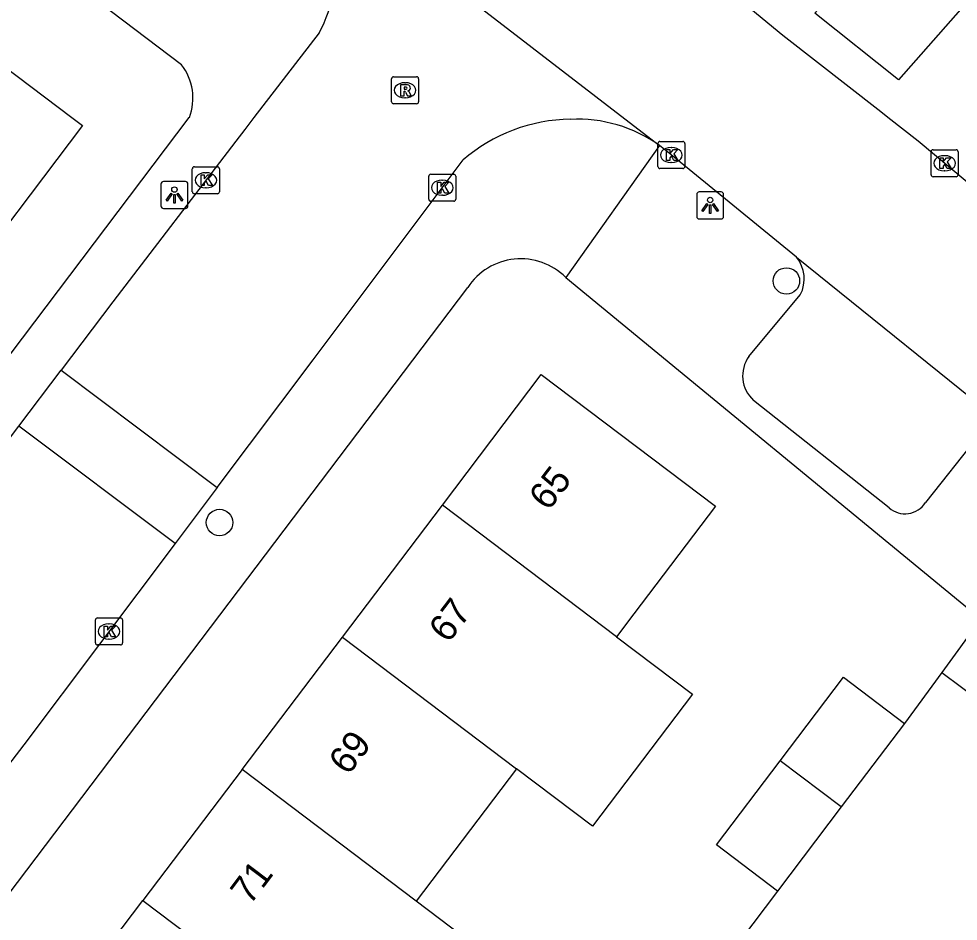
# Model space of a CAD drawing. Extents: x 159040 to 160094, y 381214 to 382518.
# Drawn here: x 159405.08 to 159439.83, y 381970.26 to 382003.65 of the extents above; entities that cross this region are included whole.
import ezdxf

# ---------------------------------------------------------------- set-up
doc = ezdxf.new("R2010")
doc.units = 0
for name, color, linetype in [('IMGEO_Boom', 7, 'Continuous'), ('IMGEO_Kolk', 7, 'Continuous'), ('IMGEO_Lichtpunt', 7, 'Continuous'), ('IMGEO_Pand', 7, 'Continuous'), ('IMGEO_Pand_nummerreeks', 7, 'Continuous'), ('IMGEO_Rijbaan_lokaal_open', 7, 'Continuous'), ('IMGEO_Rioolput', 7, 'Continuous'), ('IMGEO_Voetpad_open', 7, 'Continuous')]:
    doc.layers.add(name, color=color, linetype=linetype)

msp = doc.modelspace()

# ---------------------------------------------------------------- linework, layer by layer
at = {"layer": 'IMGEO_Boom'}
for centre in [(159433.47, 381993.953), (159412.501, 381985.013)]:
    msp.add_circle(centre, 0.489, dxfattribs=at)
at = {"layer": 'IMGEO_Kolk'}
for p, q in [((159428.714, 381998.187), (159428.714, 381999.039)), ((159428.789, 381999.113), (159429.641, 381999.113)), ((159429.202, 381998.893), (159429.227, 381998.893)), ((159429.715, 381999.039), (159429.715, 381998.187)), ((159438.897, 381998.809), (159439.749, 381998.809)), ((159438.822, 381997.883), (159438.822, 381998.735)), ((159439.31, 381998.589), (159439.335, 381998.589)), ((159439.823, 381998.735), (159439.823, 381997.883)), ((159411.495, 381997.253), (159411.495, 381998.105)), ((159411.57, 381998.179), (159412.422, 381998.179)), ((159412.496, 381998.105), (159412.496, 381997.253)), ((159429.641, 381998.113), (159428.789, 381998.113)), ((159429.225, 381998.333), (159429.2, 381998.333)), ((159411.983, 381997.959), (159412.008, 381997.959)), ((159420.24, 381996.977), (159420.24, 381997.829)), ((159420.315, 381997.903), (159421.167, 381997.903)), ((159421.241, 381997.829), (159421.241, 381996.977)), ((159439.749, 381997.809), (159438.897, 381997.809)), ((159439.333, 381998.029), (159439.308, 381998.029)), ((159420.728, 381997.683), (159420.753, 381997.683)), ((159412.422, 381997.179), (159411.57, 381997.179)), ((159412.006, 381997.399), (159411.981, 381997.399)), ((159420.751, 381997.123), (159420.726, 381997.123)), ((159421.167, 381996.903), (159420.315, 381996.903)), ((159407.986, 381981.483), (159408.838, 381981.483)), ((159407.911, 381980.557), (159407.911, 381981.409)), ((159408.399, 381981.263), (159408.424, 381981.263)), ((159408.912, 381981.409), (159408.912, 381980.557)), ((159408.838, 381980.483), (159407.986, 381980.483)), ((159408.422, 381980.703), (159408.397, 381980.703))]:
    msp.add_line(p, q, dxfattribs=at)
for points in [[(159428.714, 381998.187), (159428.714, 381999.039)], [(159428.789, 381999.113), (159429.641, 381999.113)], [(159429.035, 381998.813), (159429.158, 381998.813), (159429.158, 381998.662), (159429.288, 381998.813), (159429.452, 381998.813), (159429.306, 381998.662), (159429.459, 381998.413), (159429.307, 381998.413), (159429.222, 381998.577), (159429.158, 381998.51), (159429.158, 381998.413), (159429.035, 381998.413), (159429.035, 381998.813)], [(159429.715, 381999.039), (159429.715, 381998.187)], [(159438.897, 381998.809), (159439.749, 381998.809)], [(159438.822, 381997.883), (159438.822, 381998.735)], [(159439.143, 381998.509), (159439.266, 381998.509), (159439.266, 381998.358), (159439.396, 381998.509), (159439.56, 381998.509), (159439.414, 381998.358), (159439.567, 381998.109), (159439.415, 381998.109), (159439.33, 381998.273), (159439.266, 381998.206), (159439.266, 381998.109), (159439.143, 381998.109), (159439.143, 381998.509)], [(159439.823, 381998.735), (159439.823, 381997.883)], [(159411.495, 381997.253), (159411.495, 381998.105)], [(159411.57, 381998.179), (159412.422, 381998.179)], [(159412.496, 381998.105), (159412.496, 381997.253)], [(159429.641, 381998.113), (159428.789, 381998.113)], [(159411.816, 381997.879), (159411.939, 381997.879), (159411.939, 381997.728), (159412.069, 381997.879), (159412.233, 381997.879), (159412.087, 381997.728), (159412.24, 381997.479), (159412.088, 381997.479), (159412.003, 381997.643), (159411.939, 381997.576), (159411.939, 381997.479), (159411.816, 381997.479), (159411.816, 381997.879)], [(159420.24, 381996.977), (159420.24, 381997.829)], [(159420.315, 381997.903), (159421.167, 381997.903)], [(159421.241, 381997.829), (159421.241, 381996.977)], [(159439.749, 381997.809), (159438.897, 381997.809)], [(159420.561, 381997.603), (159420.684, 381997.603), (159420.684, 381997.452), (159420.814, 381997.603), (159420.978, 381997.603), (159420.832, 381997.452), (159420.985, 381997.203), (159420.833, 381997.203), (159420.748, 381997.367), (159420.684, 381997.3), (159420.684, 381997.203), (159420.561, 381997.203), (159420.561, 381997.603)], [(159412.422, 381997.179), (159411.57, 381997.179)], [(159421.167, 381996.903), (159420.315, 381996.903)], [(159407.986, 381981.483), (159408.838, 381981.483)], [(159407.911, 381980.557), (159407.911, 381981.409)], [(159408.232, 381981.183), (159408.355, 381981.183), (159408.355, 381981.032), (159408.485, 381981.183), (159408.649, 381981.183), (159408.503, 381981.032), (159408.656, 381980.783), (159408.504, 381980.783), (159408.419, 381980.947), (159408.355, 381980.88), (159408.355, 381980.783), (159408.232, 381980.783), (159408.232, 381981.183)], [(159408.912, 381981.409), (159408.912, 381980.557)], [(159408.838, 381980.483), (159407.986, 381980.483)]]:
    msp.add_lwpolyline(points, dxfattribs=at)
for centre, start, end in [((159428.791, 381999.037), 91.552, 178.448), ((159428.791, 381999.037), 91.552, 178.448), ((159429.639, 381999.037), 1.552, 88.448), ((159429.639, 381999.037), 1.552, 88.448), ((159438.899, 381998.733), 91.552, 178.448), ((159438.899, 381998.733), 91.552, 178.448), ((159439.747, 381998.733), 1.552, 88.448), ((159439.747, 381998.733), 1.552, 88.448), ((159411.572, 381998.103), 91.552, 178.448), ((159411.572, 381998.103), 91.552, 178.448), ((159412.42, 381998.103), 1.552, 88.448), ((159412.42, 381998.103), 1.552, 88.448), ((159428.791, 381998.189), 181.552, 268.448), ((159428.791, 381998.189), 181.552, 268.448), ((159429.639, 381998.189), 271.552, 358.448), ((159429.639, 381998.189), 271.552, 358.448), ((159420.317, 381997.827), 91.552, 178.448), ((159420.317, 381997.827), 91.552, 178.448), ((159421.165, 381997.827), 1.552, 88.448), ((159421.165, 381997.827), 1.552, 88.448), ((159438.899, 381997.885), 181.552, 268.448), ((159438.899, 381997.885), 181.552, 268.448), ((159439.747, 381997.885), 271.552, 358.448), ((159439.747, 381997.885), 271.552, 358.448), ((159411.572, 381997.255), 181.552, 268.448), ((159411.572, 381997.255), 181.552, 268.448), ((159412.42, 381997.255), 271.552, 358.448), ((159412.42, 381997.255), 271.552, 358.448), ((159420.317, 381996.979), 181.552, 268.448), ((159420.317, 381996.979), 181.552, 268.448), ((159421.165, 381996.979), 271.552, 358.448), ((159421.165, 381996.979), 271.552, 358.448), ((159407.988, 381981.407), 91.552, 178.448), ((159407.988, 381981.407), 91.552, 178.448), ((159408.836, 381981.407), 1.552, 88.448), ((159408.836, 381981.407), 1.552, 88.448), ((159407.988, 381980.559), 181.552, 268.448), ((159407.988, 381980.559), 181.552, 268.448), ((159408.836, 381980.559), 271.552, 358.448), ((159408.836, 381980.559), 271.552, 358.448)]:
    msp.add_arc(centre, 0.0765, start, end, dxfattribs=at)
for centre, major_axis, ratio, start_param, end_param in [((159429.201, 381998.613), (-0.387, 0.002), 0.722429, 4.712389, 7.853982), ((159429.226, 381998.613), (-0.39, 0.002), 0.717154, 1.570796, 4.712389), ((159439.309, 381998.309), (-0.387, 0.002), 0.722429, 4.712389, 7.853982), ((159439.334, 381998.309), (-0.39, 0.002), 0.717154, 1.570796, 4.712389), ((159411.982, 381997.679), (-0.387, 0.002), 0.722429, 4.712389, 7.853982), ((159412.007, 381997.679), (-0.39, 0.002), 0.717154, 1.570796, 4.712389), ((159420.727, 381997.403), (-0.387, 0.002), 0.722429, 4.712389, 7.853982), ((159420.752, 381997.403), (-0.39, 0.002), 0.717154, 1.570796, 4.712389), ((159408.398, 381980.983), (-0.387, 0.002), 0.722429, 4.712389, 7.853982), ((159408.423, 381980.983), (-0.39, 0.002), 0.717154, 1.570796, 4.712389)]:
    msp.add_ellipse(centre, major_axis=major_axis, ratio=ratio, start_param=start_param, end_param=end_param, dxfattribs=at)
at = {"layer": 'IMGEO_Lichtpunt'}
for p, q in [((159410.335, 381997.537), (159410.335, 381996.73)), ((159410.335, 381997.537), (159410.335, 381996.73)), ((159411.237, 381997.632), (159410.429, 381997.632)), ((159411.237, 381997.632), (159410.429, 381997.632)), ((159411.331, 381996.73), (159411.331, 381997.537)), ((159411.331, 381996.73), (159411.331, 381997.537)), ((159430.152, 381997.15), (159430.152, 381996.343)), ((159430.152, 381997.15), (159430.152, 381996.343)), ((159431.054, 381997.245), (159430.246, 381997.245)), ((159431.054, 381997.245), (159430.246, 381997.245)), ((159431.148, 381996.343), (159431.148, 381997.15)), ((159431.148, 381996.343), (159431.148, 381997.15)), ((159410.429, 381996.636), (159411.237, 381996.636)), ((159410.429, 381996.636), (159411.237, 381996.636)), ((159430.246, 381996.249), (159431.054, 381996.249)), ((159430.246, 381996.249), (159431.054, 381996.249))]:
    msp.add_line(p, q, dxfattribs=at)
for points in [[(159410.709, 381997.201), (159410.748, 381997.173), (159410.56, 381996.911), (159410.522, 381996.938), (159410.709, 381997.201)], [(159410.811, 381997.153), (159410.858, 381997.153), (159410.858, 381996.831), (159410.811, 381996.831), (159410.811, 381997.153)], [(159410.921, 381997.173), (159410.959, 381997.2), (159411.146, 381996.938), (159411.107, 381996.91), (159410.921, 381997.173)], [(159430.526, 381996.814), (159430.565, 381996.786), (159430.377, 381996.524), (159430.339, 381996.551), (159430.526, 381996.814)], [(159430.628, 381996.766), (159430.675, 381996.766), (159430.675, 381996.444), (159430.628, 381996.444), (159430.628, 381996.766)], [(159430.738, 381996.786), (159430.776, 381996.813), (159430.963, 381996.551), (159430.924, 381996.523), (159430.738, 381996.786)]]:
    msp.add_lwpolyline(points, dxfattribs=at)
for centre in [(159410.834, 381997.335), (159430.651, 381996.948)]:
    msp.add_circle(centre, 0.0994, dxfattribs=at)
for centre, start, end in [((159410.429, 381997.537), 90, 180), ((159410.429, 381997.537), 90, 180), ((159411.237, 381997.537), 0, 90), ((159411.237, 381997.537), 0, 90), ((159430.246, 381997.15), 90, 180), ((159430.246, 381997.15), 90, 180), ((159431.054, 381997.15), 0, 90), ((159431.054, 381997.15), 0, 90), ((159410.429, 381996.73), 180, 270), ((159410.429, 381996.73), 180, 270), ((159411.237, 381996.73), 270, 0), ((159411.237, 381996.73), 270, 360), ((159430.246, 381996.343), 180, 270), ((159430.246, 381996.343), 180, 270), ((159431.054, 381996.343), 270, 0), ((159431.054, 381996.343), 270, 360)]:
    msp.add_arc(centre, 0.0946, start, end, dxfattribs=at)
at = {"layer": 'IMGEO_Pand'}
for points in [[(159402.43, 382003.484), (159407.041, 382000), (159407.427, 381999.708), (159402.603, 381993.319), (159397.601, 381997.092)], [(159420.747, 381985.661), (159424.404, 381990.491), (159430.843, 381985.616), (159427.826, 381981.63), (159427.186, 381980.785)], [(159417.049, 381980.775), (159420.747, 381985.661)], [(159427.186, 381980.785), (159420.747, 381985.661)], [(159413.342, 381975.878), (159417.049, 381980.775)], [(159417.049, 381980.775), (159423.488, 381975.899)], [(159427.186, 381980.785), (159429.997, 381978.658), (159426.299, 381973.772), (159423.488, 381975.899)], [(159433.242, 381976.199), (159435.584, 381979.292), (159437.843, 381977.581)], [(159437.843, 381977.581), (159435.502, 381974.488)], [(159413.342, 381975.878), (159409.669, 381971.027)], [(159419.78, 381971.003), (159413.342, 381975.878)], [(159423.488, 381975.899), (159419.78, 381971.003)], [(159433.143, 381971.371), (159430.883, 381973.082), (159433.242, 381976.199)], [(159435.502, 381974.488), (159433.242, 381976.199)], [(159435.502, 381974.488), (159433.143, 381971.371)], [(159405.915, 381966.068), (159409.669, 381971.027)], [(159409.669, 381971.027), (159416.107, 381966.151)], [(159416.107, 381966.151), (159418.265, 381969.001), (159420.853, 381967.042), (159422.368, 381969.043), (159419.78, 381971.003)]]:
    msp.add_lwpolyline(points, dxfattribs=at)
at = {"layer": 'IMGEO_Rijbaan_lokaal_open'}
for points in [[(159493.902, 381953.566), (159490.011, 381956.729), (159478.439, 381966.173), (159470.716, 381972.439), (159465.366, 381976.894), (159453.588, 381986.5), (159445.068, 381993.5), (159438.342, 381999.131), (159437.228, 382000), (159436.96, 382000.209), (159433.343, 382003.032), (159431.111, 382004.883), (159430.938, 382005.027), (159428.686, 382006.888), (159423.484, 382011.193), (159418.831, 382015.025), (159418.213, 382015.458)], [(159414.649, 382009.857), (159428.781, 381998.963)], [(159442.11, 382006.504), (159437.623, 382001.389), (159434.521, 382003.863), (159439.224, 382009.155)], [(159416.185, 382003.138), (159413.774, 382000), (159413.438, 381999.563), (159413.105, 381999.127), (159408.558, 381993.176), (159406.641, 381990.648)], [(159433.841, 381994.834), (159429.268, 381998.566), (159428.781, 381998.963)], [(159412.416, 381986.311), (159415.967, 381991.036), (159421.514, 381998.432)], [(159433.841, 381994.834), (159441.923, 381988.326)], [(159405.076, 381988.584), (159406.641, 381990.648)], [(159406.641, 381990.648), (159412.416, 381986.311)], [(159367.623, 381938.959), (159371.448, 381943.987), (159376.604, 381950.827), (159381.096, 381956.711), (159383.665, 381960.085), (159387.743, 381965.439), (159395.307, 381975.538), (159400.92, 381983.103), (159405.076, 381988.584)], [(159410.86, 381984.24), (159405.076, 381988.584)], [(159412.416, 381986.311), (159410.86, 381984.24)], [(159410.86, 381984.24), (159405.257, 381976.785), (159392.08, 381959.597), (159382.82, 381947.331), (159375.274, 381937.448), (159369.627, 381929.935), (159365.099, 381923.996), (159363.697, 381922.105)], [(159439.221, 381979.469), (159437.843, 381977.581)], [(159439.221, 381979.469), (159440.673, 381978.378)], [(159433.143, 381971.371), (159430.438, 381967.798)]]:
    msp.add_lwpolyline(points, dxfattribs=at)
for centre, radius, start, end in [((159411.657, 382005.609), 5.158, 331.3786, 42.7817), ((159425.537, 381993.795), 6.139, 90.5085, 130.948), ((159425.745, 381994.737), 5.203, 54.3029, 92.886)]:
    msp.add_arc(centre, radius, start, end, dxfattribs=at)
at = {"layer": 'IMGEO_Rioolput'}
for p, q in [((159418.864, 382000.583), (159418.864, 382001.435)), ((159418.939, 382001.509), (159419.791, 382001.509)), ((159419.352, 382001.289), (159419.377, 382001.289)), ((159419.865, 382001.435), (159419.865, 382000.583)), ((159419.375, 382000.729), (159419.35, 382000.729)), ((159419.791, 382000.509), (159418.939, 382000.509))]:
    msp.add_line(p, q, dxfattribs=at)
for points in [[(159418.864, 382000.583), (159418.864, 382001.435)], [(159418.939, 382001.509), (159419.791, 382001.509)], [(159419.865, 382001.435), (159419.865, 382000.583)], [(159419.453, 382001.207), (159419.201, 382001.209), (159419.201, 382000.809)], [(159419.201, 382000.809), (159419.325, 382000.809), (159419.325, 382000.971), (159419.336, 382000.971)], [(159419.379, 382001.128), (159419.325, 382001.128), (159419.325, 382001.047)], [(159419.325, 382001.047), (159419.377, 382001.047)], [(159419.383, 382000.942), (159419.454, 382000.809), (159419.594, 382000.809), (159419.529, 382000.935)], [(159419.791, 382000.509), (159418.939, 382000.509)]]:
    msp.add_lwpolyline(points, dxfattribs=at)
for centre, radius, start, end in [((159418.941, 382001.433), 0.0765, 91.552, 178.448), ((159418.941, 382001.433), 0.0765, 91.552, 178.448), ((159419.789, 382001.433), 0.0765, 1.552, 88.448), ((159419.789, 382001.433), 0.0765, 1.552, 88.448), ((159419.335, 382000.918), 0.0533, 26.0293, 88.6989), ((159419.361, 382001.236), 0.19, 274.7715, 282.9687), ((159419.385, 382001.032), 0.0964, 77.0061, 93.1865), ((159419.399, 382001.089), 0.0378, 276.6634, 79.6772), ((159419.452, 382001.097), 0.109, 350.3612, 89.416), ((159419.45, 382001.097), 0.112, 277.5842, 350.9817), ((159419.434, 382000.882), 0.108, 29.5134, 73.7905), ((159418.941, 382000.585), 0.0765, 181.552, 268.448), ((159418.941, 382000.585), 0.0765, 181.552, 268.448), ((159419.789, 382000.585), 0.0765, 271.552, 358.448), ((159419.789, 382000.585), 0.0765, 271.552, 358.448)]:
    msp.add_arc(centre, radius, start, end, dxfattribs=at)
for centre, major_axis, ratio, start_param, end_param in [((159419.351, 382001.009), (-0.387, 0.002), 0.722429, 4.712389, 7.853982), ((159419.376, 382001.009), (-0.39, 0.002), 0.717154, 1.570796, 4.712389)]:
    msp.add_ellipse(centre, major_axis=major_axis, ratio=ratio, start_param=start_param, end_param=end_param, dxfattribs=at)
at = {"layer": 'IMGEO_Voetpad_open'}
for points in [[(159411.089, 382001.953), (159407.637, 382004.575)], [(159398.618, 381983.116), (159411.384, 382000)], [(159428.781, 381998.963), (159425.306, 381994.084)], [(159425.306, 381994.084), (159440.661, 381981.451), (159439.221, 381979.469)], [(159398.906, 381963.628), (159421.683, 381993.713)], [(159432.084, 381991.162), (159433.984, 381993.443)], [(159437.269, 381985.558), (159432.257, 381989.532)], [(159440.552, 381988.192), (159438.61, 381985.751)]]:
    msp.add_lwpolyline(points, dxfattribs=at)
for centre, radius, start, end in [((159409.522, 382000.718), 1.996, 338.9276, 38.2515), ((159423.645, 381992.427), 2.346, 44.9253, 146.7683), ((159432.875, 381994.032), 1.256, 332.0445, 39.6947), ((159433.081, 381990.444), 1.229, 144.2246, 227.8922), ((159437.856, 381986.234), 0.896, 229.0498, 327.33)]:
    msp.add_arc(centre, radius, start, end, dxfattribs=at)

# ---------------------------------------------------------------- texts
at = {"layer": 'IMGEO_Pand_nummerreeks'}
for s, rotation, p in [('65', 52.8726, (159424.669, 381985.407)), ('67', 52.8725, (159420.966, 381980.516)), ('69', 52.8726, (159417.263, 381975.625)), ('71', 52.8725, (159413.628, 381970.824))]:
    msp.add_text(s, height=1, rotation=rotation, dxfattribs=at).set_placement(p)

doc.saveas('drawing.dxf')
